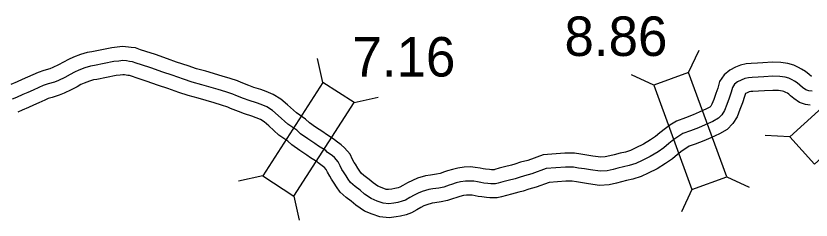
# Model space of a CAD drawing. Extents: x -83719 to 153526, y -11835 to 11446.
# Drawn here: x 14857.5 to 15140.6, y -1970.7 to -1897.9 of the extents above; entities that cross this region are included whole.
import ezdxf

# ---------------------------------------------------------------- set-up
doc = ezdxf.new("R2010")
doc.units = 0
for name, color, linetype in [('Level 10', 7, 'Continuous'), ('Level 20', 7, 'Continuous'), ('Level 58', 7, 'Continuous'), ('Level 59', 7, 'Continuous')]:
    doc.layers.add(name, color=color, linetype=linetype)

msp = doc.modelspace()

# ---------------------------------------------------------------- linework, layer by layer
at = {"layer": 'Level 10'}
for points in [[(15052.95, -1946.78), (15045.16, -1947.43), (15039.71, -1949.4), (15037.17, -1950.08), (15035.14, -1950.76), (15033.92, -1951.1), (15031.45, -1951.72), (15029.57, -1952.23), (15027.98, -1952.66), (15027.74, -1952.72), (15027.49, -1952.72), (15026.79, -1952.71), (15026.04, -1952.63), (15024.64, -1952.51), (15023.86, -1952.38), (15022.71, -1952.14), (15021.03, -1951.89), (15019.36, -1951.75), (15017.11, -1951.79), (15014.81, -1952.14), (15012.89, -1952.63), (15011.09, -1953.18), (15010.09, -1953.51), (15008.47, -1954.07), (15007.19, -1954.33), (15005.07, -1954.62), (15003.31, -1954.95), (15000.42, -1955.79), (14998.66, -1956.52), (14996.93, -1957.36), (14995.19, -1958.36), (14994.13, -1958.99), (14993.58, -1959.18), (14992.38, -1959.48), (14991.3, -1959.66), (14990.18, -1959.82), (14989.28, -1959.72), (14987.85, -1959.24), (14986.38, -1958.62), (14984.65, -1957.45), (14983.25, -1956.19), (14981.38, -1954.79), (14980.36, -1953.9), (14979.91, -1953.28), (14979.25, -1952.22), (14978.33, -1950.8), (14977.91, -1950.11), (14977.36, -1949.08), (14976.43, -1947.15), (14974.48, -1944.88), (14973.26, -1943.81), (14971.52, -1942.56), (14970.83, -1941.9), (14968.01, -1940.17), (14966.79, -1939.26), (14964.18, -1937.58), (14961.99, -1936.03), (14960.6, -1934.73), (14957.35, -1932.5), (14954.17, -1929.6), (14951.82, -1927.58), (14949.11, -1925.85), (14946.52, -1924.83), (14944.68, -1924.17), (14942.2, -1923.38), (14940.35, -1922.68), (14937.66, -1921.58), (14936.42, -1921.09), (14933.72, -1920.17), (14930.94, -1919.34), (14925.07, -1917.59), (14921.71, -1916.71), (14918.74, -1915.68), (14914.7, -1914.33), (14911.45, -1913.23), (14907.11, -1911.69), (14903.76, -1910.55), (14901.88, -1909.95), (14900.01, -1909.28), (14898.55, -1909.18), (14897.51, -1908.98), (14895.39, -1908.82), (14893.48, -1909.04), (14891.56, -1909.26), (14884.49, -1910.7), (14882.88, -1910.96), (14880.48, -1911.66), (14877.96, -1912.61), (14876.14, -1913.42), (14874.36, -1914.4), (14872.61, -1915.38), (14870.63, -1916.31), (14869.57, -1916.74), (14867.45, -1917.37), (14865.34, -1918.01), (14863.54, -1918.87), (14861.58, -1919.73), (14859.68, -1920.57), (14857.86, -1921.37), (14855.65, -1922.36)], [(15140.69, -1919.52), (15139.93, -1918.81), (15138.57, -1917.68), (15137.24, -1916.86), (15136.17, -1916.26), (15134.42, -1915.45), (15132.38, -1914.85), (15129.85, -1914.55), (15126.9, -1914.42), (15123.41, -1914.63), (15121.49, -1914.76), (15119.32, -1914.81), (15117.52, -1914.98), (15115.49, -1915.44), (15113.7, -1916.19), (15111.61, -1917.21), (15109.65, -1918.84), (15108, -1921.28), (15107.36, -1923.68), (15106.74, -1925.52), (15105.93, -1927.73), (15105.28, -1929.39), (15104.9, -1930.01), (15104.53, -1930.38), (15103.36, -1931.06), (15100.79, -1932.21), (15098.65, -1933.19), (15095.91, -1934.18), (15092.68, -1935.36), (15090.32, -1936.87), (15088.77, -1937.99), (15086.74, -1939.54), (15085.17, -1940.92), (15083.43, -1942.06), (15080.92, -1943.6), (15078.22, -1944.94), (15076.33, -1945.84), (15074.57, -1946.42), (15072.6, -1946.81), (15070.54, -1947.38), (15068.96, -1947.76), (15067.27, -1948.16), (15065.68, -1948.26), (15062.9, -1947.87), (15060.75, -1947.48), (15058.56, -1947.18), (15056.39, -1946.84), (15052.95, -1946.78)], [(15053.29, -1956.79), (15047.31, -1957.28), (15042.71, -1958.95), (15040.04, -1959.67), (15038.08, -1960.32), (15036.5, -1960.76), (15033.97, -1961.4), (15032.19, -1961.88), (15030.37, -1962.38), (15028.82, -1962.72), (15027.47, -1962.72), (15026.24, -1962.71), (15025.06, -1962.59), (15023.4, -1962.44), (15022.05, -1962.22), (15020.94, -1961.99), (15019.88, -1961.83), (15019.03, -1961.76), (15017.95, -1961.78), (15016.79, -1961.96), (15015.58, -1962.26), (15014.11, -1962.71), (15013.31, -1962.97), (15011.13, -1963.73), (15008.88, -1964.2), (15006.67, -1964.5), (15005.63, -1964.69), (15003.73, -1965.25), (15002.76, -1965.65), (15001.61, -1966.2), (15000.22, -1967), (14998.35, -1968.1), (14996.44, -1968.77), (14994.44, -1969.27), (14992.86, -1969.54), (14990.31, -1969.91), (14987.08, -1969.53), (14984.32, -1968.6), (14981.6, -1967.46), (14978.48, -1965.35), (14976.89, -1963.92), (14975.1, -1962.58), (14972.94, -1960.71), (14971.6, -1958.86), (14970.8, -1957.57), (14969.86, -1956.11), (14969.22, -1955.07), (14968.45, -1953.62), (14967.99, -1952.67), (14967.35, -1951.93), (14967.04, -1951.65), (14965.13, -1950.29), (14964.69, -1949.87), (14962.39, -1948.45), (14961.09, -1947.48), (14958.58, -1945.87), (14955.66, -1943.8), (14954.32, -1942.55), (14951.13, -1940.35), (14947.54, -1937.09), (14945.83, -1935.62), (14944.55, -1934.8), (14943.02, -1934.2), (14941.47, -1933.65), (14938.89, -1932.82), (14936.68, -1931.98), (14933.92, -1930.85), (14932.97, -1930.47), (14930.68, -1929.7), (14928.08, -1928.92), (14922.37, -1927.22), (14918.81, -1926.28), (14915.52, -1925.15), (14911.52, -1923.81), (14908.18, -1922.68), (14903.82, -1921.13), (14900.64, -1920.05), (14898.67, -1919.43), (14897.94, -1919.16), (14897.28, -1919.12), (14896.18, -1918.91), (14895.58, -1918.86), (14894.62, -1918.97), (14893.14, -1919.14), (14886.29, -1920.54), (14885.1, -1920.73), (14883.64, -1921.16), (14881.76, -1921.87), (14880.58, -1922.39), (14879.22, -1923.14), (14877.18, -1924.28), (14874.62, -1925.48), (14872.88, -1926.18), (14870.34, -1926.94), (14868.98, -1927.36), (14867.71, -1927.96), (14865.6, -1928.89), (14863.71, -1929.72), (14861.93, -1930.51), (14859.67, -1931.51), (14858.12, -1932.19)], [(15140.3, -1929.71), (15138.57, -1929.46), (15136.44, -1928.71), (15134.47, -1927.39), (15133.33, -1926.33), (15132.72, -1925.83), (15132.17, -1925.49), (15131.62, -1925.18), (15130.88, -1924.84), (15130.37, -1924.68), (15129.03, -1924.53), (15126.97, -1924.43), (15124.07, -1924.61), (15121.93, -1924.76), (15119.9, -1924.8), (15119.11, -1924.87), (15118.55, -1925), (15117.83, -1925.3), (15117.2, -1925.61), (15116.94, -1926.57), (15116.17, -1928.84), (15115.28, -1931.27), (15114.28, -1933.86), (15112.79, -1936.28), (15110.67, -1938.37), (15107.95, -1939.96), (15104.9, -1941.33), (15102.43, -1942.45), (15099.34, -1943.58), (15097.14, -1944.38), (15095.95, -1945.14), (15094.74, -1946.02), (15093.09, -1947.27), (15091.25, -1948.9), (15088.78, -1950.52), (15085.76, -1952.36), (15082.59, -1953.94), (15080.05, -1955.14), (15077.11, -1956.12), (15074.89, -1956.55), (15073.04, -1957.06), (15071.3, -1957.48), (15068.75, -1958.09), (15065.28, -1958.3), (15061.31, -1957.75), (15059.18, -1957.36), (15057.1, -1957.07), (15055.52, -1956.82), (15053.29, -1956.79)]]:
    msp.add_lwpolyline(points, dxfattribs=at)
at = {"layer": 'Level 20'}
for p, q in [((15097, -1918.03), (15100.72, -1910.05)), ((14966.76, -1921.65), (14964.89, -1913.05)), ((15084.6, -1922.55), (15076.63, -1918.84)), ((14977.86, -1928.78), (14986.46, -1926.91)), ((15133, -1940.97), (15124.21, -1940.52)), ((14945.35, -1954.96), (14936.75, -1956.83)), ((15110.57, -1955.24), (15118.54, -1958.95)), ((14956.45, -1962.1), (14958.32, -1970.69)), ((15098.17, -1959.76), (15094.45, -1967.73))]:
    msp.add_line(p, q, dxfattribs=at)
for points in [[(15141.85, -1950.77), (15171.23, -1924.22), (15162.39, -1914.43), (15133, -1940.97)], [(15084.6, -1922.55), (15098.17, -1959.76), (15110.57, -1955.24), (15097, -1918.03)], [(14956.45, -1962.1), (14977.86, -1928.78), (14966.76, -1921.65), (14945.35, -1954.96)]]:
    msp.add_lwpolyline(points, close=True, dxfattribs=at)
at = {"layer": 'Level 59'}
for points in [[(15053.12, -1951.79), (15046.24, -1952.35), (15041.21, -1954.18), (15038.61, -1954.87), (15036.61, -1955.54), (15035.21, -1955.93), (15032.71, -1956.56), (15030.88, -1957.06), (15029.18, -1957.52), (15028.28, -1957.72), (15027.48, -1957.72), (15026.52, -1957.71), (15025.55, -1957.61), (15024.02, -1957.47), (15022.95, -1957.3), (15021.82, -1957.07), (15020.46, -1956.86), (15019.19, -1956.76), (15017.53, -1956.79), (15015.8, -1957.05), (15014.23, -1957.45), (15012.6, -1957.94), (15011.7, -1958.24), (15009.8, -1958.9), (15008.04, -1959.27), (15005.87, -1959.56), (15004.47, -1959.82), (15002.07, -1960.52), (15000.71, -1961.08), (14999.27, -1961.78), (14997.71, -1962.68), (14996.24, -1963.54), (14995.01, -1963.97), (14993.41, -1964.37), (14992.08, -1964.6), (14990.24, -1964.86), (14988.18, -1964.62), (14986.09, -1963.92), (14983.99, -1963.04), (14981.57, -1961.4), (14980.07, -1960.06), (14978.24, -1958.68), (14976.65, -1957.31), (14975.75, -1956.07), (14975.03, -1954.9), (14974.1, -1953.46), (14973.57, -1952.59), (14972.91, -1951.35), (14972.21, -1949.91), (14970.92, -1948.4), (14970.15, -1947.73), (14968.33, -1946.42), (14967.76, -1945.89), (14965.2, -1944.31), (14963.94, -1943.37), (14961.38, -1941.73), (14958.82, -1939.91), (14957.46, -1938.64), (14954.24, -1936.43), (14950.85, -1933.34), (14948.83, -1931.6), (14946.83, -1930.32), (14944.77, -1929.52), (14943.08, -1928.91), (14940.55, -1928.1), (14938.52, -1927.33), (14935.79, -1926.22), (14934.7, -1925.78), (14932.2, -1924.94), (14929.51, -1924.13), (14923.72, -1922.41), (14920.26, -1921.5), (14917.13, -1920.42), (14913.11, -1919.07), (14909.82, -1917.96), (14905.46, -1916.41), (14902.2, -1915.3), (14900.27, -1914.69), (14898.98, -1914.22), (14897.91, -1914.15), (14896.85, -1913.95), (14895.48, -1913.84), (14894.05, -1914), (14892.35, -1914.2), (14885.39, -1915.62), (14883.99, -1915.85), (14882.06, -1916.41), (14879.86, -1917.24), (14878.36, -1917.9), (14876.79, -1918.77), (14874.89, -1919.83), (14872.63, -1920.9), (14871.23, -1921.46), (14868.89, -1922.16), (14867.16, -1922.69), (14865.63, -1923.42), (14863.59, -1924.31), (14861.69, -1925.14), (14859.9, -1925.94), (14857.66, -1926.94), (14856.13, -1927.6)], [(15141.01, -1924.76), (15139.77, -1924.58), (15138.7, -1924.2), (15137.58, -1923.45), (15136.63, -1922.57), (15135.65, -1921.76), (15134.7, -1921.17), (15133.89, -1920.72), (15132.65, -1920.14), (15131.38, -1919.77), (15129.44, -1919.54), (15126.94, -1919.42), (15123.74, -1919.62), (15121.71, -1919.76), (15119.61, -1919.8), (15118.31, -1919.93), (15117.02, -1920.22), (15115.76, -1920.75), (15114.34, -1921.44), (15113.39, -1922.23), (15112.62, -1923.38), (15112.15, -1925.13), (15111.46, -1927.18), (15110.6, -1929.5), (15109.78, -1931.62), (15108.84, -1933.14), (15107.6, -1934.37), (15105.66, -1935.51), (15102.85, -1936.77), (15100.54, -1937.82), (15097.62, -1938.88), (15094.91, -1939.87), (15093.13, -1941.01), (15091.75, -1942), (15089.92, -1943.41), (15088.21, -1944.91), (15086.11, -1946.29), (15083.34, -1947.98), (15080.4, -1949.44), (15078.19, -1950.49), (15075.84, -1951.27), (15073.75, -1951.68), (15071.79, -1952.22), (15070.13, -1952.62), (15068.01, -1953.13), (15065.48, -1953.28), (15062.11, -1952.81), (15059.96, -1952.42), (15057.83, -1952.13), (15055.95, -1951.83), (15053.12, -1951.79)]]:
    msp.add_lwpolyline(points, dxfattribs=at)

# ---------------------------------------------------------------- texts
at = {"layer": 'Level 58'}
for s, p in [('8.86', (15052.79, -1912.17)), ('7.16', (14977.29, -1919.51))]:
    msp.add_text(s, height=14.08, dxfattribs=at).set_placement(p)

doc.saveas('drawing.dxf')
